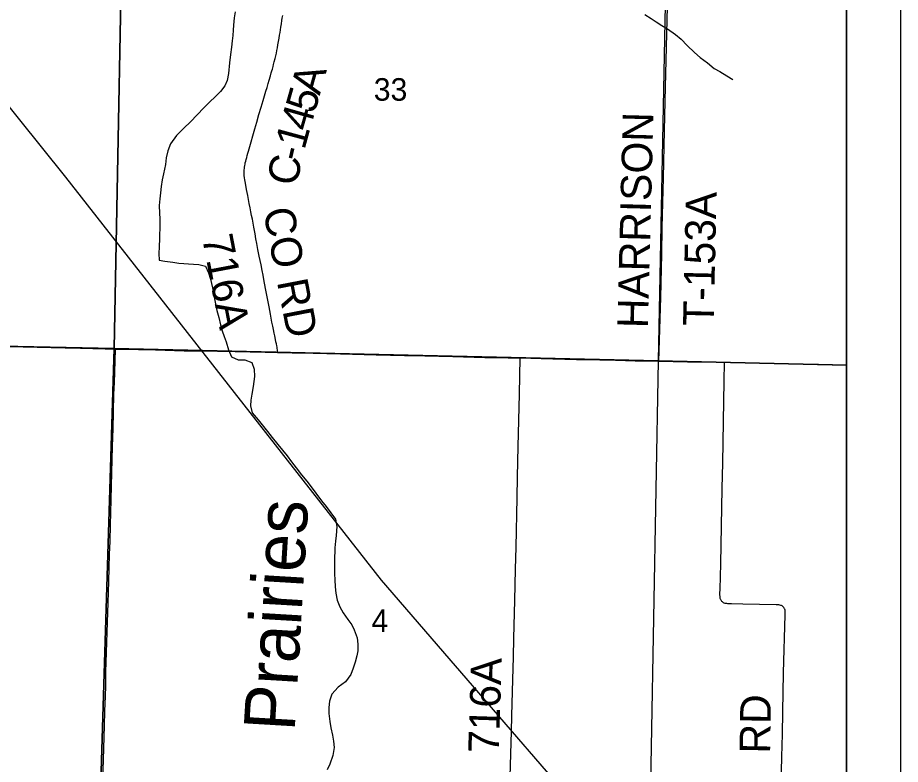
# Model space of a CAD drawing. Extents: x -38.1 to 35.9, y -2.7 to 28.5.
# Drawn here: x 23.873 to 25.51, y 14.199 to 15.586 of the extents above; entities that cross this region are included whole.
import ezdxf

# ---------------------------------------------------------------- set-up
doc = ezdxf.new("R2010")
doc.units = 0
for name, color, linetype in [('GM_X_City_Street_Text', 7, 'Continuous'), ('GM_X_Corporation', 7, 'Continuous'), ('GM_X_Major_River_Text', 7, 'Continuous'), ('GM_X_Minor_Lake', 7, 'Continuous'), ('GM_X_Minor_River', 7, 'Continuous'), ('GM_X_Section', 7, 'Continuous'), ('GM_X_Township', 7, 'Continuous'), ('GM_X_US_Location', 7, 'Continuous'), ('GM_X_US_Route', 7, 'Continuous'), ('SH_Border', 7, 'Continuous'), ('SH_Data', 7, 'Continuous')]:
    doc.layers.add(name, color=color, linetype=linetype)

msp = doc.modelspace()

# ---------------------------------------------------------------- linework, layer by layer
at = {"layer": 'GM_X_City_Street_Text'}
for points in [[(24.3548, 14.9638), (24.3547, 14.9659), (24.3544, 14.9687), (24.3541, 14.9713), (24.3537, 14.974), (24.3533, 14.9765), (24.3526, 14.9801), (24.3518, 14.984), (24.351, 14.9879), (24.3496, 14.9947), (24.3484, 15), (24.3471, 15.0068), (24.3459, 15.0126), (24.3444, 15.0204), (24.3415, 15.0351), (24.339, 15.0485), (24.3354, 15.0674), (24.3326, 15.083), (24.3295, 15.0992), (24.3279, 15.1075), (24.3261, 15.1161), (24.3241, 15.1265), (24.3208, 15.143), (24.3184, 15.1554), (24.3164, 15.166), (24.3146, 15.1749), (24.313, 15.1845), (24.3108, 15.1968), (24.3094, 15.2041), (24.308, 15.2113), (24.3066, 15.2182), (24.3052, 15.2248), (24.3037, 15.2326), (24.3022, 15.2407), (24.2993, 15.2556), (24.2973, 15.2663), (24.2952, 15.2784), (24.2942, 15.2842), (24.2935, 15.2884), (24.293, 15.2927), (24.2928, 15.2961), (24.2928, 15.2995), (24.2928, 15.3026), (24.2931, 15.3059), (24.2933, 15.308), (24.2938, 15.3108), (24.2944, 15.3136), (24.2949, 15.3159), (24.2956, 15.319), (24.2964, 15.3222), (24.2975, 15.3261), (24.2985, 15.3296), (24.2998, 15.3339), (24.3009, 15.3375), (24.3023, 15.3422), (24.3127, 15.3793), (24.3162, 15.3915), (24.3202, 15.4056), (24.3241, 15.4191), (24.3279, 15.4318), (24.3305, 15.4406), (24.3331, 15.4491), (24.3352, 15.4561), (24.3374, 15.4636), (24.3392, 15.4695), (24.3415, 15.4777), (24.3431, 15.483), (24.3442, 15.4867), (24.3451, 15.4899), (24.3463, 15.4946), (24.3474, 15.4986), (24.3486, 15.5034), (24.3502, 15.5099), (24.3514, 15.515), (24.3525, 15.5199), (24.3535, 15.5245), (24.3546, 15.5298), (24.3555, 15.5349), (24.3566, 15.5412), (24.3576, 15.5472), (24.3585, 15.5528), (24.3594, 15.5581), (24.3602, 15.563), (24.361, 15.5679), (24.362, 15.5741), (24.3628, 15.58), (24.3635, 15.5848), (24.3642, 15.5897)], [(23.0455, 14.9937), (23.0917, 14.9925), (23.1775, 14.9903), (23.2936, 14.9876), (23.3284, 14.9868), (23.3777, 14.9857), (23.4393, 14.9843), (23.5508, 14.9818), (23.6061, 14.9808), (23.6447, 14.98), (23.7229, 14.9783), (23.7782, 14.9768), (23.8571, 14.9751), (23.9609, 14.9727), (23.989, 14.9721), (24.0351, 14.9708), (24.0543, 14.9703)], [(24.0543, 14.9703), (24.0969, 14.9694), (24.128, 14.9687), (24.1814, 14.9673), (24.2435, 14.9662), (24.2758, 14.9656), (24.3317, 14.9643), (24.3548, 14.9638)], [(24.3548, 14.9638), (24.382, 14.9632), (24.4206, 14.9624), (24.4715, 14.9613), (24.5374, 14.9597), (24.5902, 14.9585), (24.6281, 14.9575), (24.6796, 14.9564), (24.7393, 14.9549), (24.7826, 14.9543), (24.8049, 14.9539)], [(24.7818, 13.999), (24.7824, 14.0232), (24.7835, 14.0696), (24.7847, 14.1156), (24.7858, 14.1559), (24.7886, 14.2603), (24.7893, 14.2895), (24.7911, 14.3566), (24.7923, 14.3982), (24.7933, 14.4336), (24.7949, 14.5032), (24.7963, 14.5616), (24.7972, 14.6026), (24.7991, 14.6939), (24.7999, 14.7331), (24.8011, 14.7896), (24.8034, 14.8865), (24.8049, 14.9539)], [(24.8049, 14.9539), (24.844, 14.9528), (24.9095, 14.9511), (24.9523, 14.9503), (24.9815, 14.9496), (25.0182, 14.9487), (25.0623, 14.9477)], [(25.0623, 14.9477), (25.1151, 14.9468), (25.1837, 14.946)], [(25.2883, 14.1335), (25.2902, 14.213), (25.2912, 14.2552), (25.2919, 14.2968), (25.2934, 14.3689), (25.2965, 14.477), (25.2966, 14.4799), (25.2965, 14.4821), (25.2964, 14.4837), (25.2961, 14.4853), (25.2956, 14.4872), (25.2951, 14.4883), (25.2946, 14.4895), (25.2937, 14.4907), (25.2929, 14.4916), (25.2918, 14.4926), (25.2907, 14.4933), (25.2895, 14.494), (25.2884, 14.4945), (25.2865, 14.495), (25.2844, 14.4953), (25.2823, 14.4955), (25.2795, 14.4956), (25.2177, 14.4967), (25.1968, 14.4972), (25.1929, 14.4974), (25.1899, 14.4975), (25.1884, 14.4977), (25.1868, 14.4979), (25.1852, 14.4982), (25.1834, 14.4988), (25.1821, 14.4994), (25.1811, 14.5), (25.1799, 14.5008), (25.1789, 14.5018), (25.1782, 14.5028), (25.1775, 14.5038), (25.177, 14.5049), (25.1765, 14.5062), (25.1761, 14.5075), (25.1758, 14.5091), (25.1755, 14.5111), (25.1754, 14.5139), (25.1753, 14.5166), (25.1755, 14.5244), (25.1769, 14.5713), (25.1798, 14.7117), (25.1807, 14.7589), (25.1826, 14.8738), (25.1834, 14.9099), (25.1837, 14.946)], [(25.1837, 14.946), (25.2082, 14.9455), (25.263, 14.9441), (25.358, 14.9422), (25.4101, 14.9411)]]:
    msp.add_lwpolyline(points, dxfattribs=at)
at = {"layer": 'GM_X_Corporation'}
msp.add_lwpolyline([(25.4101, 13.4873), (25.0847, 13.9186), (24.5478, 14.5412), (23.9622, 15.2897), (23.3945, 15.9977), (22.8429, 16.6968), (22.7771, 16.7664), (22.2793, 17.0387), (22.174, 17.095), (22.1183, 17.1348), (22.0806, 17.1798), (21.9636, 17.4041), (21.7841, 17.7749), (21.744, 17.8537), (21.7155, 17.9287), (21.6978, 17.9866), (21.6921, 18.0413), (21.6956, 18.1468), (21.7163, 18.7934), (21.7602, 19.7303), (21.7602, 19.7308)], dxfattribs=at)
at = {"layer": 'GM_X_Major_River_Text'}
for points in [[(25.0623, 14.9477), (25.0633, 14.9868), (25.0657, 15.0663), (25.0674, 15.1464), (25.0685, 15.1961), (25.0706, 15.2881), (25.0728, 15.3763), (25.0745, 15.457), (25.0754, 15.5061), (25.0778, 15.6061), (25.0799, 15.6875), (25.0819, 15.767), (25.0833, 15.821), (25.0848, 15.8937), (25.0858, 15.9348), (25.0861, 15.9557)], [(24.0302, 14.1517), (24.0318, 14.2082), (24.0336, 14.2709), (24.0345, 14.2983), (24.0353, 14.3256), (24.0359, 14.3448), (24.0364, 14.3709), (24.037, 14.389), (24.0396, 14.4809), (24.0402, 14.4989), (24.0415, 14.5386), (24.0432, 14.5896), (24.0439, 14.6132), (24.0447, 14.6442), (24.0454, 14.666), (24.048, 14.7651), (24.0485, 14.7896), (24.0495, 14.8231), (24.0502, 14.853), (24.0512, 14.8865), (24.0522, 14.9083), (24.0529, 14.9276), (24.0543, 14.9703)]]:
    msp.add_lwpolyline(points, dxfattribs=at)
at = {"layer": 'GM_X_Section'}
for points in [[(24.2758, 15.5965), (24.2744, 15.5852), (24.273, 15.5719), (24.2724, 15.5624), (24.2718, 15.5526), (24.2704, 15.5424), (24.269, 15.5306), (24.2676, 15.517), (24.2657, 15.5015), (24.2637, 15.4818), (24.2612, 15.4689), (24.2568, 15.4591), (24.2486, 15.4483), (24.2392, 15.4387), (24.2291, 15.4294), (24.2183, 15.419), (24.205, 15.4045), (24.1941, 15.3926), (24.1805, 15.38), (24.1673, 15.3666), (24.156, 15.3513), (24.1511, 15.3385), (24.1482, 15.3253), (24.1468, 15.3132), (24.1433, 15.2958), (24.1408, 15.2845), (24.1386, 15.2724), (24.1376, 15.2606), (24.1366, 15.2493), (24.1352, 15.2368), (24.1356, 15.2227), (24.1361, 15.2121), (24.1363, 15.2014), (24.1357, 15.1756), (24.135, 15.1601), (24.1347, 15.1479), (24.1352, 15.1354), (24.1454, 15.1332), (24.1606, 15.1314), (24.1715, 15.13), (24.1988, 15.1278), (24.2087, 15.1272), (24.2208, 15.1239), (24.2266, 15.1116), (24.2301, 15.0998), (24.2339, 15.0838), (24.2367, 15.07), (24.239, 15.0571), (24.2421, 15.0418), (24.2456, 15.0292), (24.2488, 15.0154), (24.2519, 15.004), (24.2555, 14.9936), (24.2594, 14.9837), (24.264, 14.9688), (24.2695, 14.9561), (24.2819, 14.9501)], [(25.0359, 15.5916), (25.0475, 15.5841), (25.0572, 15.5778), (25.0677, 15.5711), (25.0782, 15.5648), (25.0932, 15.5546), (25.1032, 15.5456), (25.1147, 15.534), (25.1285, 15.5211), (25.1389, 15.5118), (25.152, 15.5016), (25.1647, 15.4914), (25.1752, 15.4855), (25.1883, 15.4776), (25.1992, 15.4709)], [(24.2819, 14.9501), (24.294, 14.9506), (24.3068, 14.9454), (24.3111, 14.9331), (24.3119, 14.9191), (24.3093, 14.9005), (24.3067, 14.8865), (24.3049, 14.8752), (24.3043, 14.8649), (24.3078, 14.8519), (24.3189, 14.8388), (24.3285, 14.8268), (24.3359, 14.8171), (24.3448, 14.8063), (24.3555, 14.7931), (24.3636, 14.7827), (24.3725, 14.7722), (24.3806, 14.7607), (24.3891, 14.7498), (24.3994, 14.7367), (24.409, 14.7251), (24.4168, 14.7143), (24.4256, 14.7027), (24.4363, 14.6884), (24.4452, 14.6779), (24.4533, 14.6663), (24.4622, 14.6543), (24.4645, 14.641), (24.4634, 14.6243), (24.4624, 14.6137), (24.461, 14.6012), (24.4605, 14.5769), (24.4602, 14.5659), (24.4603, 14.553), (24.4608, 14.542), (24.4617, 14.5286), (24.4629, 14.5172), (24.4653, 14.5039), (24.4703, 14.492), (24.4762, 14.4805), (24.485, 14.4681), (24.4924, 14.4584), (24.4971, 14.4488), (24.5021, 14.4339), (24.5037, 14.4225), (24.5039, 14.4103), (24.5017, 14.4005), (24.4988, 14.3892), (24.4952, 14.3778), (24.4907, 14.3662), (24.4805, 14.3523), (24.467, 14.3428), (24.4557, 14.3294), (24.4509, 14.3165), (24.4499, 14.3048), (24.45, 14.2938), (24.4516, 14.2789), (24.4536, 14.2671), (24.4567, 14.2537), (24.4587, 14.2423), (24.46, 14.2305), (24.457, 14.2157), (24.4517, 14.1999), (24.4469, 14.189)]]:
    msp.add_lwpolyline(points, dxfattribs=at)
at = {"layer": 'GM_X_US_Route'}
msp.add_lwpolyline([(25.4101, 13.9853), (25.4101, 18.4589)], dxfattribs=at)
for points in [[(23.0619, 15.9996), (24.0707, 15.9769), (24.0515, 14.9714), (23.0396, 14.9923)], [(24.0707, 15.9769), (25.0807, 15.9564), (25.0607, 14.9483), (24.0515, 14.9714)], [(25.4101, 14.9402), (25.4101, 15.9479), (25.0807, 15.9564), (25.0607, 14.9483)], [(23.0396, 14.9923), (24.0515, 14.9714), (24.0218, 14.0056), (23.0161, 14.0176)], [(24.0515, 14.9714), (25.0607, 14.9483), (25.0437, 13.9932), (24.0218, 14.0056)], [(25.4101, 13.9825), (25.4101, 14.9402), (25.0607, 14.9483), (25.0437, 13.9932)]]:
    msp.add_lwpolyline(points, close=True, dxfattribs=at)
at = {"layer": 'SH_Border'}
msp.add_line((25.4101, 19.7308), (25.4101, 12.9308), dxfattribs=at)
at = {"layer": 'SH_Data'}
msp.add_line((25.5101, 19.8308), (25.5101, 12.8308), dxfattribs=at)

# ---------------------------------------------------------------- texts
at = {"layer": 'GM_X_Minor_Lake'}
for s, rotation, p in [('HARRISON', 88.5206, (25.0417, 15.0085)), ('T-153A', 88.7116, (25.1636, 15.0128))]:
    msp.add_text(s, height=0.05682, rotation=rotation, dxfattribs=at).set_placement(p)
at = {"layer": 'GM_X_Minor_River'}
for s, height, p in [('33', 0.04186, (24.5332, 15.4314)), ('4', 0.0419, (24.529, 14.4451))]:
    msp.add_text(s, height=height, rotation=0, dxfattribs=at).set_placement(p)
at = {"layer": 'GM_X_Township'}
for s, height, rotation, p in [('A', 0.0568, 74.3755, (24.4328, 15.4399)), ('5', 0.0568, 74.1257, (24.4232, 15.4059)), ('4', 0.0568, 74.1561, (24.4136, 15.3723)), ('1', 0.0568, 74.8037, (24.4045, 15.3387)), ('-', 0.0568, 76.3121, (24.3991, 15.3164)), ('C', 0.0568, 79.2312, (24.3905, 15.2713)), ('CO RD', 0.05682, 280.9609, (24.3277, 15.2281)), ('716A', 0.05682, 280.8278, (24.2144, 15.178)), ('716A', 0.05682, 88.1426, (24.765, 14.2193)), ('RD', 0.05682, 89.041, (25.2684, 14.219))]:
    msp.add_text(s, height=height, rotation=rotation, dxfattribs=at).set_placement(p)
at = {"layer": 'GM_X_US_Location'}
msp.add_text('Prairies', height=0.09471, rotation=86.5837, dxfattribs=at).set_placement((24.3863, 14.2595))

doc.saveas('drawing.dxf')
